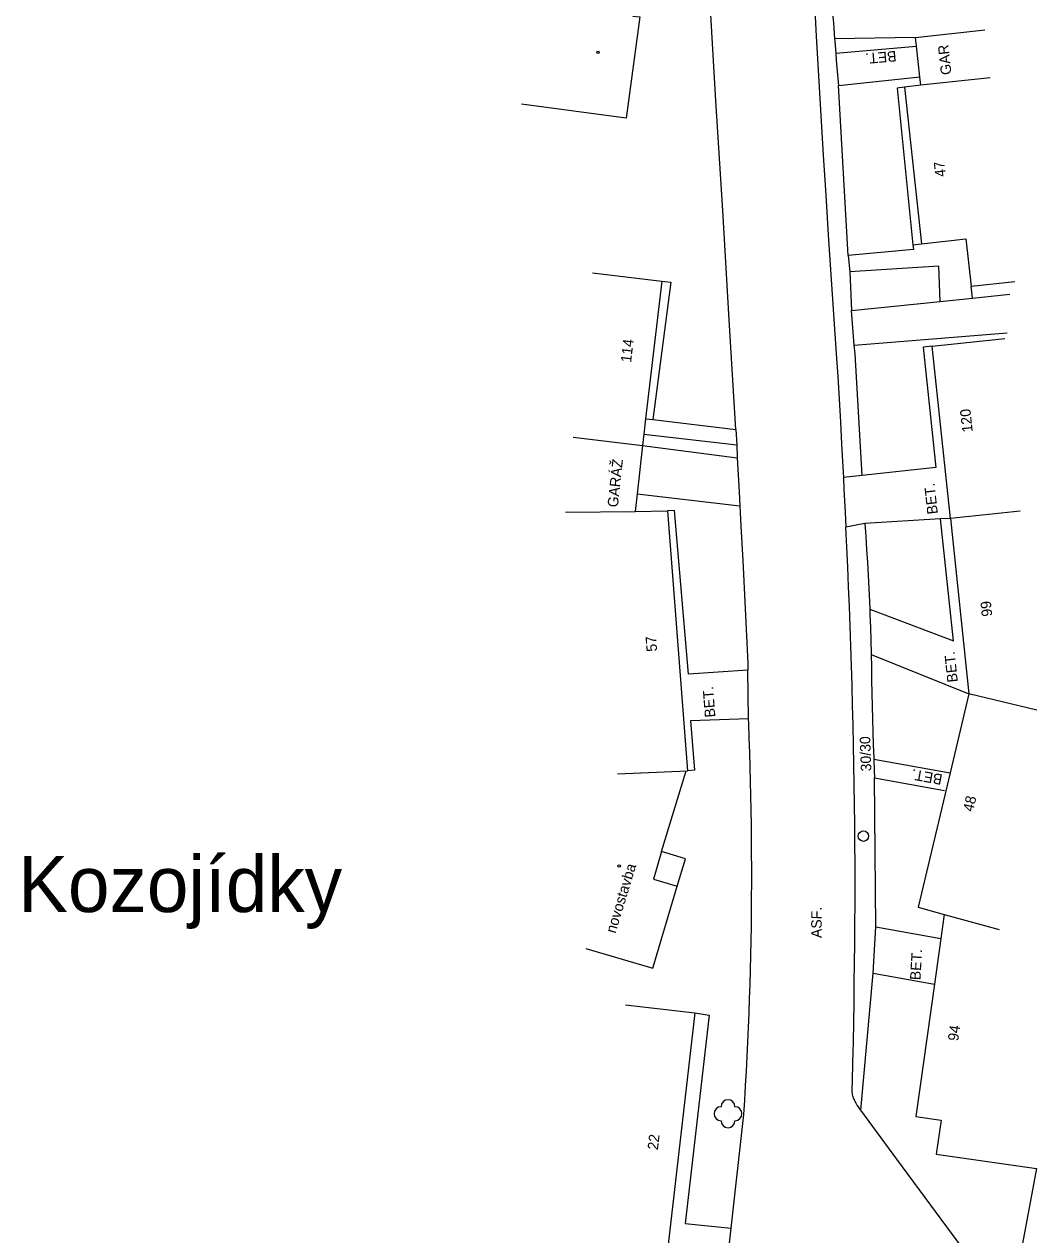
# Model space of a CAD drawing. Extents: x -544674 to -541478, y -1199076 to -1195527.
# Drawn here: x -543873.1 to -543800.6, y -1196987.7 to -1196901 of the extents above; entities that cross this region are included whole.
import ezdxf

# ---------------------------------------------------------------- set-up
doc = ezdxf.new("R2010")
doc.units = 0
for name, color, linetype in [('BUDOVY_MĚŘ', 7, 'Continuous'), ('BUDOVY_NEMĚŘ', 7, 'Continuous'), ('MAP_ZN_BP', 7, 'Continuous'), ('NÁZVY_SÍDEL_JEDNOTKY', 7, 'Continuous'), ('POMOC_POPIS', 7, 'Continuous'), ('ROZHRANÍ_PLOCH', 7, 'Continuous'), ('ZELEŇ', 7, 'Continuous'), ('ZN_BUDOV', 7, 'Continuous'), ('Č_POPIS_ORIENT', 7, 'Continuous')]:
    doc.layers.add(name, color=color, linetype=linetype)

msp = doc.modelspace()

# ---------------------------------------------------------------- linework, layer by layer
at = {"layer": 'BUDOVY_MĚŘ'}
for points in [[(-543830.98, -1196895.74), (-543829.04, -1196895.95), (-543829.53, -1196900.45), (-543829.05, -1196900.5), (-543830.03, -1196907.76), (-543837.51, -1196906.75)], [(-543809.31, -1196901.98), (-543804.34, -1196901.44)], [(-543809.24, -1196902.61), (-543809.31, -1196901.98)], [(-543809, -1196904.81), (-543809.24, -1196902.61)], [(-543808.94, -1196905.4), (-543809, -1196904.81)], [(-543803.97, -1196904.86), (-543808.94, -1196905.4)], [(-543808.94, -1196905.4), (-543810.1, -1196905.53)], [(-543810.1, -1196905.53), (-543808.88, -1196916.75)], [(-543808.88, -1196916.75), (-543805.7, -1196916.4), (-543805.33, -1196919.78)], [(-543832.44, -1196918.83), (-543827.47, -1196919.42)], [(-543827.47, -1196919.42), (-543828.63, -1196929.27)], [(-543805.33, -1196919.78), (-543802.21, -1196919.45)], [(-543808.13, -1196924.08), (-543802.92, -1196923.52)], [(-543806.8, -1196936.39), (-543808.13, -1196924.08)], [(-543828.63, -1196929.27), (-543828.76, -1196930.36)], [(-543833.82, -1196930.58), (-543828.86, -1196931.17)], [(-543828.76, -1196930.36), (-543828.86, -1196931.17)], [(-543828.86, -1196931.17), (-543829.23, -1196934.64)], [(-543829.23, -1196934.64), (-543829.37, -1196935.89)], [(-543834.37, -1196935.96), (-543829.37, -1196935.89)], [(-543829.37, -1196935.89), (-543827.07, -1196935.86)], [(-543827.07, -1196935.86), (-543825.63, -1196954.46)], [(-543801.83, -1196935.87), (-543806.8, -1196936.39)], [(-543806.8, -1196936.39), (-543805.49, -1196948.95)], [(-543805.49, -1196948.95), (-543806.84, -1196954.61)], [(-543800.63, -1196950.11), (-543805.49, -1196948.95)], [(-543830.63, -1196954.68), (-543825.63, -1196954.46)], [(-543827.49, -1196960.23), (-543825.73, -1196954.46)], [(-543806.84, -1196954.61), (-543809.13, -1196964.22), (-543807.26, -1196964.73)], [(-543827.49, -1196960.23), (-543828.07, -1196962.21), (-543826.38, -1196962.71)], [(-543826.38, -1196962.71), (-543825.78, -1196960.75), (-543827.49, -1196960.23)], [(-543828.11, -1196968.58), (-543826.38, -1196962.71)], [(-543807.26, -1196964.73), (-543807.5, -1196966.45)], [(-543807.26, -1196964.73), (-543803.32, -1196965.81)], [(-543807.5, -1196966.45), (-543807.96, -1196969.73)], [(-543807.96, -1196969.73), (-543809.29, -1196979.2), (-543807.48, -1196979.45), (-543807.84, -1196981.89), (-543800.66, -1196982.92), (-543801.8, -1196989.03)], [(-543830.07, -1196971.2), (-543825.1, -1196971.77)], [(-543825.1, -1196971.77), (-543827.37, -1196991.44)]]:
    msp.add_lwpolyline(points, dxfattribs=at)
at = {"layer": 'BUDOVY_NEMĚŘ'}
msp.add_lwpolyline([(-543832.91, -1196967.17), (-543828.11, -1196968.58)], dxfattribs=at)
at = {"layer": 'MAP_ZN_BP'}
for radius in [0.375, 0.0005]:
    msp.add_circle((-543813.04, -1196959.13), radius, dxfattribs=at)
at = {"layer": 'ROZHRANÍ_PLOCH'}
for points in [[(-543822.18, -1196930.03), (-543822.65, -1196922.19), (-543823.11, -1196914.36), (-543823.59, -1196906.52), (-543824.06, -1196898.69), (-543824.3, -1196894.82)], [(-543816.57, -1196899.04), (-543816.41, -1196901.89), (-543816.25, -1196904.73), (-543816.08, -1196907.57), (-543815.91, -1196910.41), (-543815.73, -1196913.26), (-543815.55, -1196916.1), (-543815.36, -1196918.94), (-543815.17, -1196921.78), (-543814.98, -1196924.62), (-543814.88, -1196926.24), (-543814.78, -1196927.86), (-543814.69, -1196929.48), (-543814.6, -1196931.09), (-543814.51, -1196932.71), (-543814.47, -1196933.46)], [(-543815.22, -1196900.45), (-543815.19, -1196900.95), (-543815.1, -1196902.09)], [(-543809.31, -1196901.98), (-543815.1, -1196902.09)], [(-543815.1, -1196902.09), (-543815.09, -1196902.28), (-543815.02, -1196903.1)], [(-543815.02, -1196903.1), (-543809.24, -1196902.61)], [(-543815.02, -1196903.1), (-543814.98, -1196903.61), (-543814.87, -1196904.93), (-543814.83, -1196905.43)], [(-543814.83, -1196905.43), (-543809, -1196904.81)], [(-543814.14, -1196917.59), (-543814.83, -1196905.43)], [(-543810.1, -1196905.53), (-543810.62, -1196905.62), (-543809.5, -1196916.81)], [(-543809.5, -1196916.81), (-543809.46, -1196917.16), (-543814.14, -1196917.59)], [(-543809.5, -1196916.81), (-543808.88, -1196916.75)], [(-543814.14, -1196917.59), (-543814.01, -1196918.76)], [(-543807.55, -1196920.87), (-543807.63, -1196918.34), (-543814.01, -1196918.76)], [(-543827.47, -1196919.42), (-543826.82, -1196919.5), (-543828.12, -1196929.33)], [(-543814.01, -1196918.76), (-543813.89, -1196921.52)], [(-543805.24, -1196920.63), (-543805.33, -1196919.78)], [(-543805.24, -1196920.63), (-543802.55, -1196920.36)], [(-543813.89, -1196921.52), (-543807.55, -1196920.87)], [(-543807.55, -1196920.87), (-543805.24, -1196920.63)], [(-543813.69, -1196923.99), (-543813.89, -1196921.52)], [(-543813.69, -1196923.99), (-543802.74, -1196923.12)], [(-543813.13, -1196933.32), (-543813.64, -1196924.61), (-543813.69, -1196923.99)], [(-543808.13, -1196924.08), (-543808.76, -1196924.15), (-543807.86, -1196932.76), (-543813.13, -1196933.32)], [(-543828.63, -1196929.27), (-543828.12, -1196929.33)], [(-543828.12, -1196929.33), (-543822.18, -1196930.03)], [(-543828.76, -1196930.36), (-543822.11, -1196931.14)], [(-543822.18, -1196930.03), (-543822.11, -1196931.14)], [(-543828.86, -1196931.17), (-543822.08, -1196932.05)], [(-543822.11, -1196931.14), (-543822.08, -1196932.05)], [(-543822.08, -1196932.05), (-543821.94, -1196934.5), (-543821.89, -1196935.49)], [(-543813.13, -1196933.32), (-543814.47, -1196933.46)], [(-543814.47, -1196933.46), (-543814.43, -1196934.33), (-543814.35, -1196935.95), (-543814.3, -1196937.03)], [(-543829.23, -1196934.64), (-543821.89, -1196935.49)], [(-543821.3, -1196947.25), (-543825.56, -1196947.55), (-543826.57, -1196935.82), (-543827.07, -1196935.86)], [(-543821.89, -1196935.49), (-543821.81, -1196936.95), (-543821.68, -1196939.41), (-543821.56, -1196941.86), (-543821.44, -1196944.31), (-543821.32, -1196946.76), (-543821.3, -1196947.25)], [(-543812.93, -1196936.76), (-543814.3, -1196937.03)], [(-543807.51, -1196936.43), (-543812.93, -1196936.76)], [(-543812.93, -1196936.76), (-543812.87, -1196937.69), (-543812.81, -1196938.62), (-543812.75, -1196939.55), (-543812.7, -1196940.48), (-543812.66, -1196941.41), (-543812.61, -1196942.34), (-543812.59, -1196942.88)], [(-543812.59, -1196942.88), (-543806.6, -1196945.16), (-543807.51, -1196936.43)], [(-543806.8, -1196936.39), (-543807.51, -1196936.43)], [(-543813.22, -1196978.73), (-543813.46, -1196978.4), (-543813.5, -1196978.35), (-543813.55, -1196978.27), (-543813.59, -1196978.19), (-543813.64, -1196978.11), (-543813.67, -1196978.03), (-543813.71, -1196977.95), (-543813.74, -1196977.87), (-543813.77, -1196977.78), (-543813.79, -1196977.7), (-543813.81, -1196977.61), (-543813.82, -1196977.52), (-543813.84, -1196977.43), (-543813.84, -1196977.34), (-543813.85, -1196977.25), (-543813.85, -1196977.16), (-543813.83, -1196976.72), (-543813.8, -1196975.3), (-543813.76, -1196973.88), (-543813.73, -1196972.47), (-543813.71, -1196971.05), (-543813.69, -1196969.63), (-543813.67, -1196968.21), (-543813.66, -1196966.8), (-543813.65, -1196965.38), (-543813.64, -1196963.96), (-543813.64, -1196962.54), (-543813.64, -1196961.12), (-543813.65, -1196959.71), (-543813.66, -1196958.29), (-543813.68, -1196956.87), (-543813.69, -1196955.45), (-543813.72, -1196954.03), (-543813.74, -1196952.62), (-543813.77, -1196951.2), (-543813.81, -1196949.78), (-543813.85, -1196948.36), (-543813.89, -1196946.95), (-543813.94, -1196945.53), (-543813.99, -1196944.11), (-543814.04, -1196942.7), (-543814.1, -1196941.28), (-543814.16, -1196939.86), (-543814.23, -1196938.45), (-543814.3, -1196937.03)], [(-543812.59, -1196942.88), (-543812.57, -1196943.26), (-543812.54, -1196944.19), (-543812.51, -1196945.12), (-543812.48, -1196946.06), (-543812.48, -1196946.13)], [(-543812.48, -1196946.13), (-543812.47, -1196947.05), (-543812.46, -1196947.98), (-543812.44, -1196948.9), (-543812.42, -1196949.82), (-543812.4, -1196950.75), (-543812.37, -1196951.67), (-543812.34, -1196952.59), (-543812.3, -1196953.52), (-543812.3, -1196953.61)], [(-543812.48, -1196946.13), (-543805.49, -1196948.95)], [(-543821.26, -1196950.73), (-543821.3, -1196947.25)], [(-543821.26, -1196950.73), (-543825.41, -1196950.87), (-543825.14, -1196954.42), (-543825.63, -1196954.46)], [(-543822.51, -1196987.18), (-543821.59, -1196979.04), (-543821.53, -1196978.01), (-543821.47, -1196976.97), (-543821.41, -1196975.94), (-543821.36, -1196974.9), (-543821.31, -1196973.87), (-543821.26, -1196972.83), (-543821.22, -1196971.8), (-543821.18, -1196970.76), (-543821.15, -1196969.72), (-543821.12, -1196968.69), (-543821.1, -1196967.65), (-543821.08, -1196966.62), (-543821.06, -1196965.58), (-543821.05, -1196964.54), (-543821.04, -1196963.51), (-543821.03, -1196962.47), (-543821.03, -1196961.43), (-543821.04, -1196960.4), (-543821.04, -1196959.36), (-543821.06, -1196958.33), (-543821.07, -1196957.29), (-543821.09, -1196956.25), (-543821.11, -1196955.22), (-543821.14, -1196954.18), (-543821.17, -1196953.15), (-543821.21, -1196952.11), (-543821.25, -1196951.07), (-543821.26, -1196950.73)], [(-543812.3, -1196953.61), (-543812.26, -1196954.44), (-543812.24, -1196954.95)], [(-543812.3, -1196953.61), (-543806.84, -1196954.61)], [(-543812.15, -1196965.61), (-543812.24, -1196954.95)], [(-543812.24, -1196954.95), (-543807.24, -1196955.87)], [(-543812.34, -1196968.93), (-543812.15, -1196965.61)], [(-543812.15, -1196965.61), (-543807.5, -1196966.45)], [(-543813.22, -1196978.73), (-543812.34, -1196968.93)], [(-543812.34, -1196968.93), (-543807.96, -1196969.73)], [(-543825.1, -1196971.77), (-543824.07, -1196971.95), (-543825.79, -1196986.84), (-543822.51, -1196987.18)], [(-543805.85, -1196988.73), (-543810.65, -1196982.24), (-543813.22, -1196978.73)], [(-543822.83, -1196990.15), (-543822.51, -1196987.18)]]:
    msp.add_lwpolyline(points, dxfattribs=at)
at = {"layer": 'ZELEŇ'}
msp.add_circle((-543822.73, -1196978.99), 0.0005, dxfattribs=at)
for centre, start, end in [((-543823.23, -1196978.99), 89.99999, 269.99999), ((-543822.73, -1196978.49), 0, 179.99999), ((-543822.23, -1196978.99), 270, 89.99999), ((-543822.73, -1196979.49), 179.99999, 359.99999)]:
    msp.add_arc(centre, 0.5, start, end, dxfattribs=at)
at = {"layer": 'ZN_BUDOV'}
for centre in [(-543832.04, -1196903.05), (-543830.52, -1196961.26)]:
    msp.add_circle(centre, 0.0875, dxfattribs=at)

# ---------------------------------------------------------------- texts
at = {"layer": 'NÁZVY_SÍDEL_JEDNOTKY'}
msp.add_text('Kozojídky', height=4, dxfattribs=at).set_placement((-543873.54, -1196964.56))
at = {"layer": 'POMOC_POPIS'}
for s, rotation, p in [('BET.', 184.84999, (-543810.71, -1196902.94)), ('GAR', 96.20001, (-543806.73, -1196904.62)), ('GARÁŽ', 83.83003, (-543830.62, -1196935.63)), ('BET.', 96.16999, (-543807.71, -1196936.06)), ('BET.', 95.94998, (-543806.28, -1196948.09)), ('BET.', 94.42998, (-543823.63, -1196950.61)), ('30/30', 92.02, (-543812.47, -1196954.48)), ('BET.', 169.57001, (-543807.34, -1196954.73)), ('novostavba', 72.97998, (-543830.79, -1196966.13)), ('ASF.', 89.67001, (-543816.03, -1196966.42)), ('BET.', 86.72003, (-543808.96, -1196969.45))]:
    msp.add_text(s, height=0.75, rotation=rotation, dxfattribs=at).set_placement(p)
at = {"layer": 'Č_POPIS_ORIENT'}
for s, rotation, p in [('47', 96.20998, (-543807.14, -1196911.92)), ('114', 83.25002, (-543829.67, -1196925.27)), ('120', 96.16999, (-543805.21, -1196930.19)), ('99', 95.94998, (-543803.81, -1196943.38)), ('57', 94.42998, (-543827.8, -1196945.9)), ('48', 76.59002, (-543805.2, -1196957.43)), ('94', 82.01003, (-543806.26, -1196973.82)), ('22', 83.42002, (-543827.75, -1196981.61))]:
    msp.add_text(s, height=0.75, rotation=rotation, dxfattribs=at).set_placement(p)

doc.saveas('drawing.dxf')
